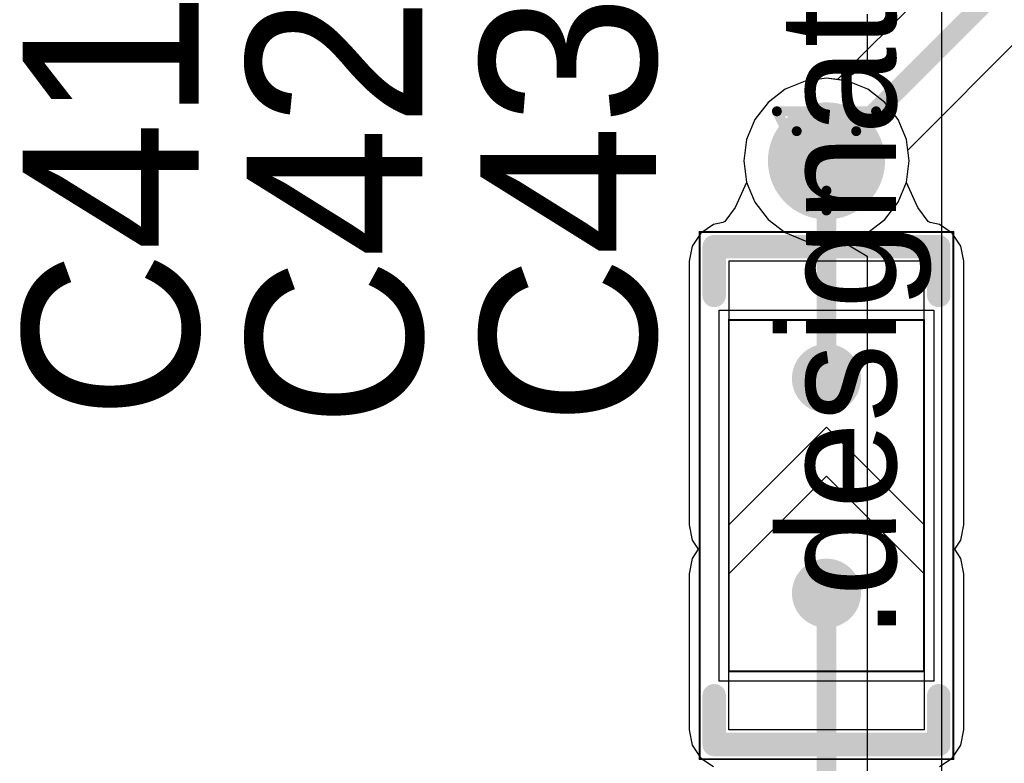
# Model space of a CAD drawing. Header units: millimetres. Extents: x 138 to 555, y 26 to 334.
# Tile 395 of 656: x 238 to 243, y 268 to 272. Entities that reach past the tile are written whole.
import ezdxf

# ---------------------------------------------------------------- set-up
doc = ezdxf.new("R2010")
doc.units = ezdxf.units.MM
for name, color, linetype in [('BottomLayer', 5, 'Continuous'), ('DrillDrawing', 1, 'Continuous'), ('Mechanical20', 56, 'Continuous'), ('Mechanical27', 56, 'Continuous'), ('MidLayer1', 16, 'Continuous'), ('MidLayer2', 76, 'Continuous'), ('MidLayer3', 90, 'Continuous'), ('MidLayer4', 156, 'Continuous'), ('MultiLayer', 9, 'Continuous'), ('TopLayer', 1, 'Continuous'), ('TopOverlay', 2, 'Continuous'), ('TopPaste', 8, 'Continuous'), ('TopSolder', 216, 'Continuous'), ('ViaHoleLayer', 16, 'Continuous')]:
    doc.layers.add(name, color=color, linetype=linetype)

# ---------------------------------------------------------------- blocks, each defined once
blk = doc.blocks.new('SOLDER_BRIDGE_R0603_0R_589')
at = {"layer": 'Mechanical20', "const_width": 0.01}
for points in [[(-1.35, 0.65), (-0.2, 0.65)], [(-1.35, 0.65), (-1.35, -0.65)], [(-0.2, 0.65), (1.35, 0.65)], [(1.35, 0.65), (1.35, -0.65)], [(-1.35, -0.65), (1.35, -0.65)]]:
    blk.add_lwpolyline(points, dxfattribs=at)
at = {"layer": 'Mechanical20', "const_width": 0.005}
for points in [[(-1.3525, 0.65, 1), (-1.3475, 0.65, 1)], [(-1.3525, 0.65, 1), (-1.3475, 0.65, 1)], [(-0.2025, 0.65, 1), (-0.1975, 0.65, 1)], [(-0.2025, 0.65, 1), (-0.1975, 0.65, 1)], [(1.3475, 0.65, 1), (1.3525, 0.65, 1)], [(1.3475, 0.65, 1), (1.3525, 0.65, 1)], [(-1.3525, -0.65, 1), (-1.3475, -0.65, 1)], [(-1.3525, -0.65, 1), (-1.3475, -0.65, 1)], [(1.3475, -0.65, 1), (1.3525, -0.65, 1)], [(1.3475, -0.65, 1), (1.3525, -0.65, 1)]]:
    blk.add_lwpolyline(points, format="xyb", close=True, dxfattribs=at)
at = {"layer": 'Mechanical27', "const_width": 0.01}
for points in [[(-0.9, 0.5), (-0.9, -0.5)], [(-0.9, 0.5), (0.9, 0.5)], [(0.9, 0.5), (0.9, -0.5)], [(-0.9, -0.5), (0.9, -0.5)]]:
    blk.add_lwpolyline(points, dxfattribs=at)
at = {"layer": 'Mechanical27', "const_width": 0.005}
for points in [[(-0.9025, 0.5, 1), (-0.8975, 0.5, 1)], [(-0.9025, 0.5, 1), (-0.8975, 0.5, 1)], [(0.8975, 0.5, 1), (0.9025, 0.5, 1)], [(0.8975, 0.5, 1), (0.9025, 0.5, 1)], [(-0.9025, -0.5, 1), (-0.8975, -0.5, 1)], [(-0.9025, -0.5, 1), (-0.8975, -0.5, 1)], [(0.8975, -0.5, 1), (0.9025, -0.5, 1)], [(0.8975, -0.5, 1), (0.9025, -0.5, 1)]]:
    blk.add_lwpolyline(points, format="xyb", close=True, dxfattribs=at)
at = {"layer": 'TopLayer'}
for p, q in [((-1.2, -0.5), (-1.2, 0.5)), ((-1.2, 0.5), (-0.4, 0.5)), ((-0.4, 0.5), (0.1, 0)), ((-0.15, 0.5), (-0.15, 0.5)), ((-0.15, 0.5), (0.35, 0)), ((1.2, 0.5), (-0.15, 0.5)), ((1.2, -0.5), (1.2, 0.5)), ((0.1, 0), (-0.4, -0.5)), ((0.35, 0), (-0.15, -0.5)), ((-1.2, -0.5), (-1.2, -0.5)), ((-0.4, -0.5), (-1.2, -0.5)), ((-0.15, -0.5), (1.2, -0.5))]:
    blk.add_line(p, q, dxfattribs=at)
at = {"layer": 'TopLayer', "const_width": 0.127}
for points in [[(-0.5635, 0, 1), (-0.4365, 0, 1)], [(0.5365, 0, 1), (0.6635, 0, 1)]]:
    blk.add_lwpolyline(points, format="xyb", close=True, dxfattribs=at)
at = {"layer": 'TopOverlay', "const_width": 0.12}
for points in [[(-1.275, 0.575), (-1.025, 0.575)], [(-1.275, 0.575), (-1.275, 0.175)], [(1.025, 0.575), (1.275, 0.575)], [(1.275, 0.575), (1.275, -0.575)], [(-1.275, 0.175), (-1.275, -0.575)], [(-1.275, -0.575), (-1.025, -0.575)], [(1.025, -0.575), (1.275, -0.575)]]:
    blk.add_lwpolyline(points, dxfattribs=at)
at = {"layer": 'TopOverlay', "const_width": 0.06}
for points in [[(-1.305, 0.575, 1), (-1.245, 0.575, 1)], [(-1.305, 0.575, 1), (-1.245, 0.575, 1)], [(-1.055, 0.575, 1), (-0.995, 0.575, 1)], [(0.995, 0.575, 1), (1.055, 0.575, 1)], [(1.245, 0.575, 1), (1.305, 0.575, 1)], [(1.245, 0.575, 1), (1.305, 0.575, 1)], [(-1.305, 0.175, 1), (-1.245, 0.175, 1)], [(-1.305, 0.175, 1), (-1.245, 0.175, 1)], [(-1.305, -0.575, 1), (-1.245, -0.575, 1)], [(-1.305, -0.575, 1), (-1.245, -0.575, 1)], [(-1.055, -0.575, 1), (-0.995, -0.575, 1)], [(0.995, -0.575, 1), (1.055, -0.575, 1)], [(1.245, -0.575, 1), (1.305, -0.575, 1)], [(1.245, -0.575, 1), (1.305, -0.575, 1)]]:
    blk.add_lwpolyline(points, format="xyb", close=True, dxfattribs=at)
at = {"layer": 'TopPaste', "const_width": 0.127}
for points in [[(-0.5635, 0, 1), (-0.4365, 0, 1)], [(0.5365, 0, 1), (0.6635, 0, 1)]]:
    blk.add_lwpolyline(points, format="xyb", close=True, dxfattribs=at)
at = {"layer": 'TopSolder'}
for p, q in [((-0.95, 0.55), (-0.95, 0.55)), ((-0.95, 0.55), (0.95, 0.55)), ((-0.95, -0.55), (-0.95, 0.55)), ((0.95, 0.55), (0.95, -0.55)), ((0.95, -0.55), (-0.95, -0.55))]:
    blk.add_line(p, q, dxfattribs=at)
at = {"layer": 'TopSolder', "const_width": 0.177}
for points in [[(-0.5885, 0, 1), (-0.4115, 0, 1)], [(0.5115, 0, 1), (0.6885, 0, 1)]]:
    blk.add_lwpolyline(points, format="xyb", close=True, dxfattribs=at)

msp = doc.modelspace()

# ---------------------------------------------------------------- linework, layer by layer
at = {"layer": 'BottomLayer'}
for p, q in [((242.6993, 272.1039), (242.1672, 271.5718)), ((242.5277, 271.2113), (243.1344, 271.818)), ((242.0018, 271.5647), (241.8996, 271.5224)), ((242.1114, 271.5792), (242.0018, 271.5647)), ((242.1672, 271.5718), (242.1114, 271.5792)), ((241.8996, 271.5224), (241.8119, 271.4551)), ((241.8119, 271.4551), (241.7445, 271.3673)), ((241.7445, 271.3673), (241.7022, 271.2652)), ((241.7022, 271.2652), (241.6878, 271.1555)), ((242.535, 271.1555), (242.5277, 271.2113)), ((241.6878, 271.1555), (241.7022, 271.0459)), ((242.5206, 271.0459), (242.535, 271.1555)), ((241.7022, 271.0459), (241.7445, 270.9437)), ((242.4783, 270.9437), (242.5206, 271.0459)), ((241.7445, 270.9437), (241.8119, 270.856)), ((242.411, 270.856), (242.4783, 270.9437)), ((241.8119, 270.856), (241.8996, 270.7887)), ((242.3232, 270.7887), (242.411, 270.856)), ((241.8996, 270.7887), (242.0018, 270.7463)), ((242.2211, 270.7463), (242.3232, 270.7887)), ((242.0018, 270.7463), (242.1114, 270.7319)), ((242.1114, 270.7319), (242.2211, 270.7463))]:
    msp.add_line(p, q, dxfattribs=at)
at = {"layer": 'BottomLayer', "const_width": 0.1}
msp.add_lwpolyline([(242.1114, 271.1555), (242.9541, 271.9983)], dxfattribs=at)
at = {"layer": 'BottomLayer'}
for points, const_width in [([(241.9614, 271.1555, 1), (242.2614, 271.1555, 1)], 0.3), ([(242.0864, 271.1555, 1), (242.1364, 271.1555, 1)], 0.05)]:
    msp.add_lwpolyline(points, format="xyb", close=True, dxfattribs=dict(at, const_width=const_width))
at = {"layer": 'DrillDrawing', "const_width": 0.0508}
for points in [[(241.8574, 271.4095), (242.3654, 271.4095)], [(241.8574, 271.4095), (242.1114, 270.9015)], [(242.1114, 270.9015), (242.3654, 271.4095)], [(241.959, 271.3079), (242.2638, 271.3079)], [(241.959, 271.3079), (242.1114, 271.0031)], [(242.1114, 271.0031), (242.2638, 271.3079)]]:
    msp.add_lwpolyline(points, dxfattribs=at)
at = {"layer": 'DrillDrawing', "const_width": 0.0254}
for points in [[(241.8447, 271.4095, 1), (241.8701, 271.4095, 1)], [(241.8447, 271.4095, 1), (241.8701, 271.4095, 1)], [(242.3527, 271.4095, 1), (242.3781, 271.4095, 1)], [(242.3527, 271.4095, 1), (242.3781, 271.4095, 1)], [(241.9463, 271.3079, 1), (241.9717, 271.3079, 1)], [(241.9463, 271.3079, 1), (241.9717, 271.3079, 1)], [(242.2511, 271.3079, 1), (242.2765, 271.3079, 1)], [(242.2511, 271.3079, 1), (242.2765, 271.3079, 1)], [(242.0987, 271.0031, 1), (242.1241, 271.0031, 1)], [(242.0987, 271.0031, 1), (242.1241, 271.0031, 1)], [(242.0987, 270.9015, 1), (242.1241, 270.9015, 1)], [(242.0987, 270.9015, 1), (242.1241, 270.9015, 1)]]:
    msp.add_lwpolyline(points, format="xyb", close=True, dxfattribs=at)
at = {"layer": 'MidLayer1'}
for p, q in [((242.7027, 268.0038), (242.7027, 271.9879)), ((242.3205, 271.9063), (242.3205, 271.6428)), ((242.3205, 271.6428), (242.1935, 271.5684)), ((242.0018, 271.5647), (241.8996, 271.5224)), ((242.1114, 271.5792), (242.0018, 271.5647)), ((242.1935, 271.5684), (242.1114, 271.5792)), ((241.8996, 271.5224), (241.8119, 271.4551)), ((241.8119, 271.4551), (241.7445, 271.3673)), ((241.7445, 271.3673), (241.7022, 271.2652)), ((241.7022, 271.2652), (241.6878, 271.1555)), ((241.6878, 271.1555), (241.7022, 271.0459)), ((241.7022, 271.0459), (241.7445, 270.9437)), ((241.7445, 270.9437), (241.8119, 270.856)), ((241.8119, 270.856), (241.8996, 270.7887)), ((241.8996, 270.7887), (242.0018, 270.7463)), ((242.0018, 270.7463), (242.1114, 270.7319)), ((242.1114, 270.7319), (242.1935, 270.7427)), ((242.1935, 270.7427), (242.3205, 270.6682)), ((242.3205, 270.6682), (242.3205, 253.361))]:
    msp.add_line(p, q, dxfattribs=at)
at = {"layer": 'MidLayer1', "const_width": 0.3}
msp.add_lwpolyline([(241.9614, 271.1555, 1), (242.2614, 271.1555, 1)], format="xyb", close=True, dxfattribs=at)
at = {"layer": 'MidLayer2'}
for p, q in [((242.0018, 271.5647), (241.8996, 271.5224)), ((242.1114, 271.5792), (242.0018, 271.5647)), ((242.2211, 271.5647), (242.1114, 271.5792)), ((242.3232, 271.5224), (242.2211, 271.5647)), ((241.8996, 271.5224), (241.8119, 271.4551)), ((242.411, 271.4551), (242.3232, 271.5224)), ((241.8119, 271.4551), (241.7445, 271.3673)), ((242.4783, 271.3673), (242.411, 271.4551)), ((241.7445, 271.3673), (241.7022, 271.2652)), ((242.5206, 271.2652), (242.4783, 271.3673)), ((241.7022, 271.2652), (241.6878, 271.1555)), ((242.535, 271.1555), (242.5206, 271.2652)), ((241.6878, 271.1555), (241.7022, 271.0459)), ((242.5206, 271.0459), (242.535, 271.1555)), ((241.7022, 271.0459), (241.7445, 270.9437)), ((242.4783, 270.9437), (242.5206, 271.0459)), ((241.7445, 270.9437), (241.8119, 270.856)), ((242.411, 270.856), (242.4783, 270.9437)), ((241.8119, 270.856), (241.8996, 270.7887)), ((242.3232, 270.7887), (242.411, 270.856)), ((241.8996, 270.7887), (242.0018, 270.7463)), ((242.2211, 270.7463), (242.3232, 270.7887)), ((242.0018, 270.7463), (242.1114, 270.7319)), ((242.1114, 270.7319), (242.2211, 270.7463))]:
    msp.add_line(p, q, dxfattribs=at)
at = {"layer": 'MidLayer2', "const_width": 0.3}
msp.add_lwpolyline([(241.9614, 271.1555, 1), (242.2614, 271.1555, 1)], format="xyb", close=True, dxfattribs=at)
at = {"layer": 'MidLayer3'}
for p, q in [((242.0018, 271.5647), (241.8996, 271.5224)), ((242.1114, 271.5792), (242.0018, 271.5647)), ((242.2211, 271.5647), (242.1114, 271.5792)), ((242.3232, 271.5224), (242.2211, 271.5647)), ((241.8996, 271.5224), (241.8119, 271.4551)), ((242.411, 271.4551), (242.3232, 271.5224)), ((241.8119, 271.4551), (241.7445, 271.3673)), ((242.4783, 271.3673), (242.411, 271.4551)), ((241.7445, 271.3673), (241.7022, 271.2652)), ((242.5206, 271.2652), (242.4783, 271.3673)), ((241.7022, 271.2652), (241.6878, 271.1555)), ((242.535, 271.1555), (242.5206, 271.2652)), ((241.6878, 271.1555), (241.7022, 271.0459)), ((242.5206, 271.0459), (242.535, 271.1555)), ((241.7022, 271.0459), (241.7445, 270.9437)), ((242.4783, 270.9437), (242.5206, 271.0459)), ((241.7445, 270.9437), (241.8119, 270.856)), ((242.411, 270.856), (242.4783, 270.9437)), ((241.8119, 270.856), (241.8996, 270.7887)), ((242.3232, 270.7887), (242.411, 270.856)), ((241.8996, 270.7887), (242.0018, 270.7463)), ((242.2211, 270.7463), (242.3232, 270.7887)), ((242.0018, 270.7463), (242.1114, 270.7319)), ((242.1114, 270.7319), (242.2211, 270.7463))]:
    msp.add_line(p, q, dxfattribs=at)
at = {"layer": 'MidLayer3', "const_width": 0.3}
msp.add_lwpolyline([(241.9614, 271.1555, 1), (242.2614, 271.1555, 1)], format="xyb", close=True, dxfattribs=at)
at = {"layer": 'MidLayer4'}
for p, q in [((242.0018, 271.5647), (241.8996, 271.5224)), ((242.1114, 271.5792), (242.0018, 271.5647)), ((242.2211, 271.5647), (242.1114, 271.5792)), ((242.3232, 271.5224), (242.2211, 271.5647)), ((241.8996, 271.5224), (241.8119, 271.4551)), ((242.411, 271.4551), (242.3232, 271.5224)), ((241.8119, 271.4551), (241.7445, 271.3673)), ((242.4783, 271.3673), (242.411, 271.4551)), ((241.7445, 271.3673), (241.7022, 271.2652)), ((242.5206, 271.2652), (242.4783, 271.3673)), ((241.7022, 271.2652), (241.6878, 271.1555)), ((242.535, 271.1555), (242.5206, 271.2652)), ((241.6878, 271.1555), (241.7022, 271.0459)), ((242.5206, 271.0459), (242.535, 271.1555)), ((241.7022, 271.0459), (241.7445, 270.9437)), ((242.4783, 270.9437), (242.5206, 271.0459)), ((241.7445, 270.9437), (241.8119, 270.856)), ((242.411, 270.856), (242.4783, 270.9437)), ((241.8119, 270.856), (241.8996, 270.7887)), ((242.3232, 270.7887), (242.411, 270.856)), ((241.8996, 270.7887), (242.0018, 270.7463)), ((242.2211, 270.7463), (242.3232, 270.7887)), ((242.0018, 270.7463), (242.1114, 270.7319)), ((242.1114, 270.7319), (242.2211, 270.7463))]:
    msp.add_line(p, q, dxfattribs=at)
at = {"layer": 'MidLayer4', "const_width": 0.3}
msp.add_lwpolyline([(241.9614, 271.1555, 1), (242.2614, 271.1555, 1)], format="xyb", close=True, dxfattribs=at)
at = {"layer": 'MultiLayer', "const_width": 0.3}
msp.add_lwpolyline([(241.9614, 271.1555, 1), (242.2614, 271.1555, 1)], format="xyb", close=True, dxfattribs=at)
at = {"layer": 'TopLayer'}
for p, q in [((242.0018, 271.5647), (241.8996, 271.5224)), ((242.1114, 271.5792), (242.0018, 271.5647)), ((242.2211, 271.5647), (242.1114, 271.5792)), ((242.3232, 271.5224), (242.2211, 271.5647)), ((241.8996, 271.5224), (241.8119, 271.4551)), ((242.411, 271.4551), (242.3232, 271.5224)), ((241.8119, 271.4551), (241.7445, 271.3673)), ((242.4783, 271.3673), (242.411, 271.4551)), ((241.7445, 271.3673), (241.7022, 271.2652)), ((242.5206, 271.2652), (242.4783, 271.3673)), ((241.7022, 271.2652), (241.6878, 271.1555)), ((242.535, 271.1555), (242.5206, 271.2652)), ((241.6878, 271.1555), (241.7022, 271.0459)), ((242.5206, 271.0459), (242.535, 271.1555)), ((241.7025, 271.0453), (241.6441, 270.9171)), ((241.7022, 271.0459), (241.7025, 271.0453)), ((242.5204, 271.0453), (242.5206, 271.0459)), ((242.5787, 270.9172), (242.5204, 271.0453)), ((241.6441, 270.9171), (241.59, 270.8449)), ((242.6328, 270.8449), (242.5787, 270.9172)), ((241.5812, 270.8393), (241.5334, 270.8298)), ((241.59, 270.8449), (241.5812, 270.8393)), ((242.6416, 270.8393), (242.6328, 270.8449)), ((242.6894, 270.8298), (242.6416, 270.8393)), ((241.4672, 270.7856), (241.423, 270.7194)), ((241.5334, 270.8298), (241.4672, 270.7856)), ((242.7556, 270.7856), (242.6894, 270.8298)), ((242.7998, 270.7194), (242.7556, 270.7856)), ((241.423, 270.7194), (241.4075, 270.6414)), ((242.8153, 270.6414), (242.7998, 270.7194)), ((241.4075, 270.6414), (241.4075, 269.2914)), ((242.8153, 269.2914), (242.8153, 270.6414)), ((241.4075, 269.2914), (241.4075, 269.2914)), ((241.4075, 269.2914), (241.423, 269.2133)), ((242.7998, 269.2133), (242.8153, 269.2914)), ((241.423, 269.2133), (241.4544, 269.1664)), ((242.7684, 269.1664), (242.7998, 269.2133)), ((241.423, 269.1194), (241.4075, 269.0414)), ((241.4544, 269.1664), (241.423, 269.1194)), ((242.7998, 269.1194), (242.7684, 269.1664)), ((242.8153, 269.0414), (242.7998, 269.1194)), ((241.4075, 269.0414), (241.4075, 268.2414)), ((242.8153, 268.2414), (242.8153, 269.0414)), ((242.8153, 269.0414), (242.8153, 269.0414)), ((241.4075, 268.2414), (241.423, 268.1633)), ((242.7998, 268.1633), (242.8153, 268.2414)), ((241.423, 268.1633), (241.4672, 268.0972)), ((242.7556, 268.0972), (242.7998, 268.1633)), ((241.4672, 268.0972), (241.5334, 268.053)), ((242.6894, 268.053), (242.7556, 268.0972))]:
    msp.add_line(p, q, dxfattribs=at)
for points, const_width in [([(241.9614, 271.1555, 1), (242.2614, 271.1555, 1)], 0.3), ([(242.0864, 271.1555, 1), (242.1364, 271.1555, 1)], 0.05), ([(242.0864, 270.0414, 1), (242.1364, 270.0414, 1)], 0.05), ([(242.0864, 268.9414, 1), (242.1364, 268.9414, 1)], 0.05)]:
    msp.add_lwpolyline(points, format="xyb", close=True, dxfattribs=dict(at, const_width=const_width))
at = {"layer": 'TopLayer', "const_width": 0.1}
for points in [[(242.1114, 270.0414), (242.1114, 271.1555)], [(242.1114, 267.6084), (242.1114, 268.9414)]]:
    msp.add_lwpolyline(points, dxfattribs=at)
at = {"layer": 'ViaHoleLayer', "const_width": 0.15}
msp.add_lwpolyline([(242.0364, 271.1555, 1), (242.1864, 271.1555, 1)], format="xyb", close=True, dxfattribs=at)

# ---------------------------------------------------------------- block references
at = {"rotation": 90}
msp.add_blockref('SOLDER_BRIDGE_R0603_0R_589', (242.1114, 269.4414), dxfattribs=at)

# ---------------------------------------------------------------- texts
at = {"layer": 'Mechanical27'}
msp.add_text('.designator', height=0.599999, rotation=90, dxfattribs=at).set_placement((242.4676, 268.7028))
at = {"layer": 'TopOverlay'}
for s, p in [('C41', (238.8956, 269.8304)), ('C42', (240.0413, 269.7895)), ('C43', (241.2382, 269.7997))]:
    msp.add_text(s, height=0.9, rotation=90, dxfattribs=at).set_placement(p)

doc.saveas('drawing.dxf')
